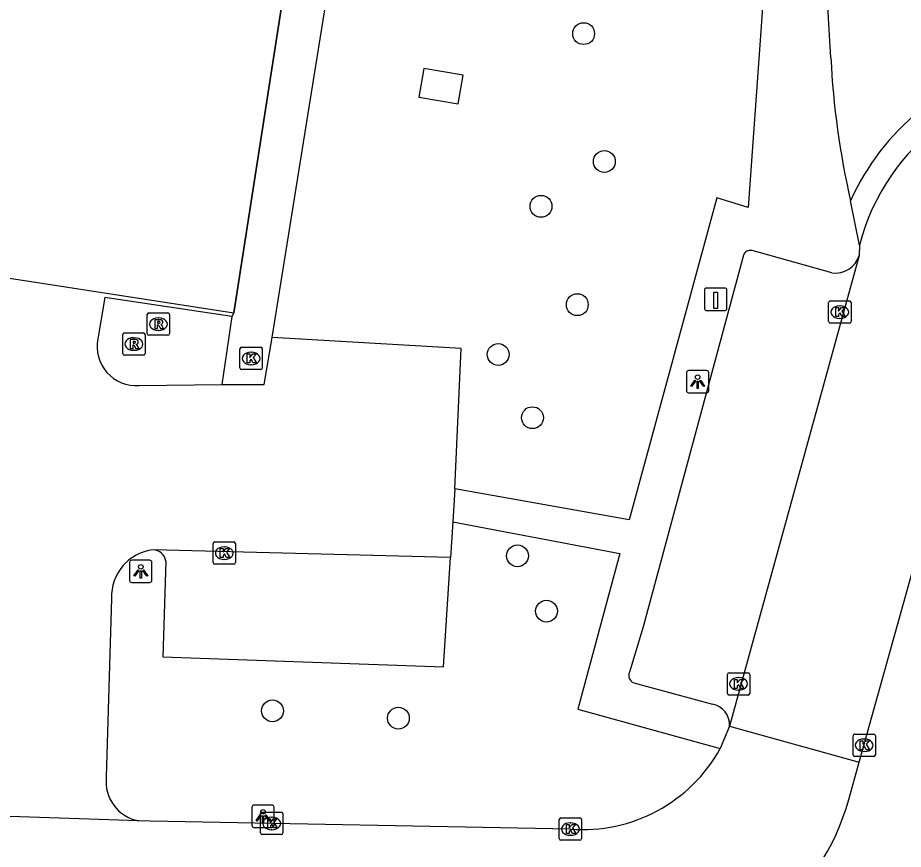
# Model space of a CAD drawing. Extents: x 161084 to 161928, y 385355 to 386522.
# Drawn here: x 161754.18 to 161793.85, y 385639.75 to 385676.98 of the extents above; entities that cross this region are included whole.
import ezdxf

# ---------------------------------------------------------------- set-up
doc = ezdxf.new("R2010")
doc.units = 0
for name, color, linetype in [('IMGEO_Boom', 7, 'Continuous'), ('IMGEO_Groenvoorziening', 7, 'Continuous'), ('IMGEO_Kolk', 7, 'Continuous'), ('IMGEO_Laadpaal', 7, 'Continuous'), ('IMGEO_Lichtpunt', 7, 'Continuous'), ('IMGEO_Pand_overbouw', 7, 'Continuous'), ('IMGEO_Parkeervlak_open', 7, 'Continuous'), ('IMGEO_Rijbaan_lokaal_open', 7, 'Continuous'), ('IMGEO_Rioolput', 7, 'Continuous'), ('IMGEO_Voetpad_open', 7, 'Continuous')]:
    doc.layers.add(name, color=color, linetype=linetype)

msp = doc.modelspace()

# ---------------------------------------------------------------- linework, layer by layer
at = {"layer": 'IMGEO_Boom'}
for centre in [(161779.529, 385676.264), (161780.457, 385670.538), (161777.62, 385668.532), (161779.246, 385664.132), (161775.704, 385661.904), (161777.236, 385659.071), (161776.568, 385652.89), (161777.864, 385650.415), (161765.592, 385645.95), (161771.233, 385645.624)]:
    msp.add_circle(centre, 0.489, dxfattribs=at)
at = {"layer": 'IMGEO_Groenvoorziening'}
msp.add_lwpolyline([(161772.145, 385673.42), (161773.916, 385673.114), (161774.139, 385674.402), (161772.368, 385674.709), (161772.145, 385673.42)], dxfattribs=at)
at = {"layer": 'IMGEO_Kolk'}
for p, q in [((161790.504, 385663.372), (161790.504, 385664.224)), ((161790.579, 385664.298), (161791.431, 385664.298)), ((161790.992, 385664.078), (161791.017, 385664.078)), ((161791.505, 385664.224), (161791.505, 385663.372)), ((161791.431, 385663.298), (161790.579, 385663.298)), ((161791.015, 385663.518), (161790.99, 385663.518)), ((161764.138, 385661.298), (161764.138, 385662.15)), ((161764.213, 385662.224), (161765.065, 385662.224)), ((161765.139, 385662.15), (161765.139, 385661.298)), ((161764.626, 385662.004), (161764.651, 385662.004)), ((161764.649, 385661.444), (161764.624, 385661.444)), ((161765.065, 385661.224), (161764.213, 385661.224)), ((161762.935, 385652.585), (161762.935, 385653.437)), ((161763.01, 385653.511), (161763.862, 385653.511)), ((161763.936, 385653.437), (161763.936, 385652.585)), ((161763.423, 385653.291), (161763.448, 385653.291)), ((161763.862, 385652.511), (161763.01, 385652.511)), ((161763.446, 385652.731), (161763.421, 385652.731)), ((161785.967, 385646.731), (161785.967, 385647.583)), ((161786.042, 385647.657), (161786.894, 385647.657)), ((161786.455, 385647.437), (161786.48, 385647.437)), ((161786.968, 385647.583), (161786.968, 385646.731)), ((161786.894, 385646.657), (161786.042, 385646.657)), ((161786.478, 385646.877), (161786.453, 385646.877)), ((161791.594, 385643.985), (161791.594, 385644.837)), ((161791.669, 385644.911), (161792.521, 385644.911)), ((161792.082, 385644.691), (161792.107, 385644.691)), ((161792.595, 385644.837), (161792.595, 385643.985)), ((161792.521, 385643.911), (161791.669, 385643.911)), ((161792.105, 385644.131), (161792.08, 385644.131)), ((161765.135, 385641.411), (161765.987, 385641.411)), ((161765.06, 385640.485), (161765.06, 385641.337)), ((161765.548, 385641.191), (161765.573, 385641.191)), ((161766.061, 385641.337), (161766.061, 385640.485)), ((161778.438, 385640.233), (161778.438, 385641.085)), ((161778.513, 385641.159), (161779.365, 385641.159)), ((161779.439, 385641.085), (161779.439, 385640.233)), ((161765.571, 385640.631), (161765.546, 385640.631)), ((161778.926, 385640.939), (161778.951, 385640.939)), ((161765.987, 385640.411), (161765.135, 385640.411)), ((161778.949, 385640.379), (161778.924, 385640.379)), ((161779.365, 385640.159), (161778.513, 385640.159))]:
    msp.add_line(p, q, dxfattribs=at)
for points in [[(161790.504, 385663.372), (161790.504, 385664.224)], [(161790.579, 385664.298), (161791.431, 385664.298)], [(161791.505, 385664.224), (161791.505, 385663.372)], [(161790.825, 385663.998), (161790.948, 385663.998), (161790.948, 385663.847), (161791.078, 385663.998), (161791.242, 385663.998), (161791.096, 385663.847), (161791.249, 385663.598), (161791.097, 385663.598), (161791.012, 385663.762), (161790.948, 385663.695), (161790.948, 385663.598), (161790.825, 385663.598), (161790.825, 385663.998)], [(161791.431, 385663.298), (161790.579, 385663.298)], [(161764.138, 385661.298), (161764.138, 385662.15)], [(161764.213, 385662.224), (161765.065, 385662.224)], [(161765.139, 385662.15), (161765.139, 385661.298)], [(161764.459, 385661.924), (161764.582, 385661.924), (161764.582, 385661.773), (161764.712, 385661.924), (161764.876, 385661.924), (161764.73, 385661.773), (161764.883, 385661.524), (161764.731, 385661.524), (161764.646, 385661.688), (161764.582, 385661.621), (161764.582, 385661.524), (161764.459, 385661.524), (161764.459, 385661.924)], [(161765.065, 385661.224), (161764.213, 385661.224)], [(161762.935, 385652.585), (161762.935, 385653.437)], [(161763.01, 385653.511), (161763.862, 385653.511)], [(161763.936, 385653.437), (161763.936, 385652.585)], [(161763.256, 385653.211), (161763.379, 385653.211), (161763.379, 385653.06), (161763.509, 385653.211), (161763.673, 385653.211), (161763.527, 385653.06), (161763.68, 385652.811), (161763.528, 385652.811), (161763.443, 385652.975), (161763.379, 385652.908), (161763.379, 385652.811), (161763.256, 385652.811), (161763.256, 385653.211)], [(161763.862, 385652.511), (161763.01, 385652.511)], [(161785.967, 385646.731), (161785.967, 385647.583)], [(161786.042, 385647.657), (161786.894, 385647.657)], [(161786.288, 385647.357), (161786.411, 385647.357), (161786.411, 385647.206), (161786.541, 385647.357), (161786.705, 385647.357), (161786.559, 385647.206), (161786.712, 385646.957), (161786.56, 385646.957), (161786.475, 385647.121), (161786.411, 385647.054), (161786.411, 385646.957), (161786.288, 385646.957), (161786.288, 385647.357)], [(161786.968, 385647.583), (161786.968, 385646.731)], [(161786.894, 385646.657), (161786.042, 385646.657)], [(161791.594, 385643.985), (161791.594, 385644.837)], [(161791.669, 385644.911), (161792.521, 385644.911)], [(161791.915, 385644.611), (161792.038, 385644.611), (161792.038, 385644.46), (161792.168, 385644.611), (161792.332, 385644.611), (161792.186, 385644.46), (161792.339, 385644.211), (161792.187, 385644.211), (161792.102, 385644.375), (161792.038, 385644.308), (161792.038, 385644.211), (161791.915, 385644.211), (161791.915, 385644.611)], [(161792.595, 385644.837), (161792.595, 385643.985)], [(161792.521, 385643.911), (161791.669, 385643.911)], [(161765.135, 385641.411), (161765.987, 385641.411)], [(161765.06, 385640.485), (161765.06, 385641.337)], [(161765.381, 385641.111), (161765.504, 385641.111), (161765.504, 385640.96), (161765.634, 385641.111), (161765.798, 385641.111), (161765.652, 385640.96), (161765.805, 385640.711), (161765.653, 385640.711), (161765.568, 385640.875), (161765.504, 385640.808), (161765.504, 385640.711), (161765.381, 385640.711), (161765.381, 385641.111)], [(161766.061, 385641.337), (161766.061, 385640.485)], [(161778.438, 385640.233), (161778.438, 385641.085)], [(161778.513, 385641.159), (161779.365, 385641.159)], [(161779.439, 385641.085), (161779.439, 385640.233)], [(161778.759, 385640.859), (161778.882, 385640.859), (161778.882, 385640.708), (161779.012, 385640.859), (161779.176, 385640.859), (161779.03, 385640.708), (161779.183, 385640.459), (161779.031, 385640.459), (161778.946, 385640.623), (161778.882, 385640.556), (161778.882, 385640.459), (161778.759, 385640.459), (161778.759, 385640.859)], [(161765.987, 385640.411), (161765.135, 385640.411)], [(161779.365, 385640.159), (161778.513, 385640.159)]]:
    msp.add_lwpolyline(points, dxfattribs=at)
for centre, start, end in [((161790.581, 385664.222), 91.552, 178.448), ((161790.581, 385664.222), 91.552, 178.448), ((161791.429, 385664.222), 1.552, 88.448), ((161791.429, 385664.222), 1.552, 88.448), ((161790.581, 385663.374), 181.552, 268.448), ((161790.581, 385663.374), 181.552, 268.448), ((161791.429, 385663.374), 271.552, 358.448), ((161791.429, 385663.374), 271.552, 358.448), ((161764.215, 385662.148), 91.552, 178.448), ((161764.215, 385662.148), 91.552, 178.448), ((161765.063, 385662.148), 1.552, 88.448), ((161765.063, 385662.148), 1.552, 88.448), ((161764.215, 385661.3), 181.552, 268.448), ((161764.215, 385661.3), 181.552, 268.448), ((161765.063, 385661.3), 271.552, 358.448), ((161765.063, 385661.3), 271.552, 358.448), ((161763.012, 385653.435), 91.552, 178.448), ((161763.012, 385653.435), 91.552, 178.448), ((161763.86, 385653.435), 1.552, 88.448), ((161763.86, 385653.435), 1.552, 88.448), ((161763.012, 385652.587), 181.552, 268.448), ((161763.012, 385652.587), 181.552, 268.448), ((161763.86, 385652.587), 271.552, 358.448), ((161763.86, 385652.587), 271.552, 358.448), ((161786.044, 385647.581), 91.552, 178.448), ((161786.044, 385647.581), 91.552, 178.448), ((161786.892, 385647.581), 1.552, 88.448), ((161786.892, 385647.581), 1.552, 88.448), ((161786.044, 385646.733), 181.552, 268.448), ((161786.044, 385646.733), 181.552, 268.448), ((161786.892, 385646.733), 271.552, 358.448), ((161786.892, 385646.733), 271.552, 358.448), ((161791.671, 385644.835), 91.552, 178.448), ((161791.671, 385644.835), 91.552, 178.448), ((161792.519, 385644.835), 1.552, 88.448), ((161792.519, 385644.835), 1.552, 88.448), ((161791.671, 385643.987), 181.552, 268.448), ((161791.671, 385643.987), 181.552, 268.448), ((161792.519, 385643.987), 271.552, 358.448), ((161792.519, 385643.987), 271.552, 358.448), ((161765.137, 385641.335), 91.552, 178.448), ((161765.137, 385641.335), 91.552, 178.448), ((161765.985, 385641.335), 1.552, 88.448), ((161765.985, 385641.335), 1.552, 88.448), ((161778.515, 385641.083), 91.552, 178.448), ((161778.515, 385641.083), 91.552, 178.448), ((161779.363, 385641.083), 1.552, 88.448), ((161779.363, 385641.083), 1.552, 88.448), ((161765.137, 385640.487), 181.552, 268.448), ((161765.137, 385640.487), 181.552, 268.448), ((161765.985, 385640.487), 271.552, 358.448), ((161765.985, 385640.487), 271.552, 358.448), ((161778.515, 385640.235), 181.552, 268.448), ((161778.515, 385640.235), 181.552, 268.448), ((161779.363, 385640.235), 271.552, 358.448), ((161779.363, 385640.235), 271.552, 358.448)]:
    msp.add_arc(centre, 0.0765, start, end, dxfattribs=at)
for centre, major_axis, ratio, start_param, end_param in [((161790.991, 385663.798), (-0.387, 0.002), 0.722429, 4.712389, 7.853982), ((161791.016, 385663.798), (-0.39, 0.002), 0.717154, 1.570796, 4.712389), ((161764.625, 385661.724), (-0.387, 0.002), 0.722429, 4.712389, 7.853982), ((161764.65, 385661.724), (-0.39, 0.002), 0.717154, 1.570796, 4.712389), ((161763.422, 385653.011), (-0.387, 0.002), 0.722429, 4.712389, 7.853982), ((161763.447, 385653.011), (-0.39, 0.002), 0.717154, 1.570796, 4.712389), ((161786.454, 385647.157), (-0.387, 0.002), 0.722429, 4.712389, 7.853982), ((161786.479, 385647.157), (-0.39, 0.002), 0.717154, 1.570796, 4.712389), ((161792.081, 385644.411), (-0.387, 0.002), 0.722429, 4.712389, 7.853982), ((161792.106, 385644.411), (-0.39, 0.002), 0.717154, 1.570796, 4.712389), ((161765.547, 385640.911), (-0.387, 0.002), 0.722429, 4.712389, 7.853982), ((161765.572, 385640.911), (-0.39, 0.002), 0.717154, 1.570796, 4.712389), ((161778.925, 385640.659), (-0.387, 0.002), 0.722429, 4.712389, 7.853982), ((161778.95, 385640.659), (-0.39, 0.002), 0.717154, 1.570796, 4.712389)]:
    msp.add_ellipse(centre, major_axis=major_axis, ratio=ratio, start_param=start_param, end_param=end_param, dxfattribs=at)
at = {"layer": 'IMGEO_Laadpaal'}
for p, q in [((161785.86, 385664.873), (161785.019, 385664.873)), ((161785.86, 385664.873), (161785.019, 385664.873)), ((161784.944, 385664.789), (161784.944, 385663.948)), ((161784.944, 385664.789), (161784.944, 385663.948)), ((161785.944, 385663.957), (161785.944, 385664.798)), ((161785.944, 385663.957), (161785.944, 385664.798)), ((161785.028, 385663.873), (161785.869, 385663.873)), ((161785.028, 385663.873), (161785.869, 385663.873))]:
    msp.add_line(p, q, dxfattribs=at)
msp.add_lwpolyline([(161785.359, 385664.686), (161785.519, 385664.686), (161785.519, 385663.953), (161785.359, 385663.953), (161785.359, 385664.686)], dxfattribs=at)
for centre, start, end in [((161785.022, 385664.795), 92.4484, 184.2845), ((161785.022, 385664.795), 92.4484, 184.2845), ((161785.866, 385664.795), 2.4484, 94.2845), ((161785.866, 385664.795), 2.4484, 94.2845), ((161785.022, 385663.951), 182.4484, 274.2845), ((161785.022, 385663.951), 182.4484, 274.2845), ((161785.866, 385663.951), 272.4484, 4.2845), ((161785.866, 385663.951), 272.4484, 4.2845)]:
    msp.add_arc(centre, 0.0779, start, end, dxfattribs=at)
at = {"layer": 'IMGEO_Lichtpunt'}
for p, q in [((161784.137, 385661.089), (161784.137, 385660.282)), ((161784.137, 385661.089), (161784.137, 385660.282)), ((161785.039, 385661.184), (161784.231, 385661.184)), ((161785.039, 385661.184), (161784.231, 385661.184)), ((161785.133, 385660.282), (161785.133, 385661.089)), ((161785.133, 385660.282), (161785.133, 385661.089)), ((161784.231, 385660.188), (161785.039, 385660.188)), ((161784.231, 385660.188), (161785.039, 385660.188)), ((161759.197, 385652.599), (161759.197, 385651.792)), ((161759.197, 385652.599), (161759.197, 385651.792)), ((161760.099, 385652.694), (161759.291, 385652.694)), ((161760.099, 385652.694), (161759.291, 385652.694)), ((161760.193, 385651.792), (161760.193, 385652.599)), ((161760.193, 385651.792), (161760.193, 385652.599)), ((161759.291, 385651.698), (161760.099, 385651.698)), ((161759.291, 385651.698), (161760.099, 385651.698)), ((161764.671, 385641.635), (161764.671, 385640.828)), ((161764.671, 385641.635), (161764.671, 385640.828)), ((161765.573, 385641.73), (161764.765, 385641.73)), ((161765.573, 385641.73), (161764.765, 385641.73)), ((161765.667, 385640.828), (161765.667, 385641.635)), ((161765.667, 385640.828), (161765.667, 385641.635)), ((161764.765, 385640.734), (161765.573, 385640.734)), ((161764.765, 385640.734), (161765.573, 385640.734))]:
    msp.add_line(p, q, dxfattribs=at)
for points in [[(161784.511, 385660.753), (161784.55, 385660.725), (161784.362, 385660.463), (161784.324, 385660.49), (161784.511, 385660.753)], [(161784.613, 385660.705), (161784.66, 385660.705), (161784.66, 385660.383), (161784.613, 385660.383), (161784.613, 385660.705)], [(161784.723, 385660.725), (161784.761, 385660.752), (161784.948, 385660.49), (161784.909, 385660.462), (161784.723, 385660.725)], [(161759.571, 385652.263), (161759.61, 385652.235), (161759.422, 385651.973), (161759.384, 385652), (161759.571, 385652.263)], [(161759.673, 385652.215), (161759.72, 385652.215), (161759.72, 385651.893), (161759.673, 385651.893), (161759.673, 385652.215)], [(161759.783, 385652.235), (161759.821, 385652.262), (161760.008, 385652), (161759.969, 385651.972), (161759.783, 385652.235)], [(161765.045, 385641.299), (161765.084, 385641.271), (161764.896, 385641.009), (161764.858, 385641.036), (161765.045, 385641.299)], [(161765.147, 385641.251), (161765.194, 385641.251), (161765.194, 385640.929), (161765.147, 385640.929), (161765.147, 385641.251)], [(161765.257, 385641.271), (161765.295, 385641.298), (161765.482, 385641.036), (161765.443, 385641.008), (161765.257, 385641.271)]]:
    msp.add_lwpolyline(points, dxfattribs=at)
for centre in [(161784.636, 385660.887), (161759.696, 385652.397), (161765.17, 385641.433)]:
    msp.add_circle(centre, 0.0994, dxfattribs=at)
for centre, start, end in [((161784.231, 385661.089), 90, 180), ((161784.231, 385661.089), 90, 180), ((161785.039, 385661.089), 0, 90), ((161785.039, 385661.089), 0, 90), ((161784.231, 385660.282), 180, 270), ((161784.231, 385660.282), 180, 270), ((161785.039, 385660.282), 270, 0), ((161785.039, 385660.282), 270, 360), ((161759.291, 385652.599), 90, 180), ((161759.291, 385652.599), 90, 180), ((161760.099, 385652.599), 0, 90), ((161760.099, 385652.599), 0, 90), ((161759.291, 385651.792), 180, 270), ((161759.291, 385651.792), 180, 270), ((161760.099, 385651.792), 270, 0), ((161760.099, 385651.792), 270, 360), ((161764.765, 385641.635), 90, 180), ((161764.765, 385641.635), 90, 180), ((161765.573, 385641.635), 0, 90), ((161765.573, 385641.635), 0, 90), ((161764.765, 385640.828), 180, 270), ((161764.765, 385640.828), 180, 270), ((161765.573, 385640.828), 270, 0), ((161765.573, 385640.828), 270, 360)]:
    msp.add_arc(centre, 0.0946, start, end, dxfattribs=at)
at = {"layer": 'IMGEO_Pand_overbouw'}
msp.add_lwpolyline([(161750.131, 385665.883), (161763.865, 385663.771), (161767.234, 385685.425), (161771.718, 385714.237), (161758.001, 385716.359), (161742.407, 385718.771)], dxfattribs=at)
at = {"layer": 'IMGEO_Parkeervlak_open'}
msp.add_lwpolyline([(161760.818, 385652.647), (161760.687, 385648.367), (161773.252, 385647.914), (161773.573, 385652.821)], dxfattribs=at)
msp.add_arc((161760.231, 385652.563), 0.593, 8.1279, 88.2435, dxfattribs=at)
at = {"layer": 'IMGEO_Rijbaan_lokaal_open'}
for points in [[(161790.604, 385675.18), (161790.406, 385678.504), (161790.149, 385679.668)], [(161719.852, 385665.889), (161718.711, 385658.441), (161735.46, 385655.823), (161737.164, 385666.73), (161737.345, 385667.888), (161750.131, 385665.883), (161763.865, 385663.771)], [(161791.882, 385666.796), (161791.875, 385666.336)], [(161791.875, 385666.336), (161786.064, 385645.268)], [(161763.767, 385663.605), (161758.092, 385664.452), (161757.768, 385662.596)], [(161791.864, 385643.647), (161796.298, 385659.514), (161797.445, 385664.046)], [(161763.865, 385663.771), (161763.767, 385663.605)], [(161763.332, 385660.561), (161765.221, 385660.557), (161765.578, 385662.656)], [(161773.76, 385655.886), (161774.047, 385662.173), (161765.578, 385662.656)], [(161759.616, 385660.508), (161763.332, 385660.561)], [(161773.76, 385655.886), (161773.677, 385654.404)], [(161773.677, 385654.404), (161773.573, 385652.821)], [(161773.573, 385652.821), (161760.249, 385653.156)], [(161758.39, 385650.98), (161758.152, 385642.997)], [(161786.064, 385645.268), (161785.651, 385644.267)], [(161786.064, 385645.268), (161791.864, 385643.647)], [(161791.401, 385641.99), (161791.864, 385643.647)], [(161759.599, 385641.031), (161754.282, 385641.202), (161743.038, 385641.32)], [(161778.939, 385640.659), (161760.112, 385641.014), (161759.599, 385641.031)]]:
    msp.add_lwpolyline(points, dxfattribs=at)
for centre, radius, start, end in [((161827.27, 385676.962), 36.71, 182.783, 192.8775), ((161801.642, 385664.197), 11.144, 103.1174, 155.7137), ((161801.43, 385664.318), 9.864, 87.2856, 165.4499), ((161759.503, 385662.27), 1.766, 169.3622, 273.6592), ((161760.486, 385651.072), 2.098, 96.479, 182.5052), ((161779.497, 385647.669), 7.032, 265.4526, 331.0674), ((161759.91, 385642.775), 1.772, 172.8155, 259.8915), ((161781.85, 385644.53), 9.883, 267.9951, 345.1066)]:
    msp.add_arc(centre, radius, start, end, dxfattribs=at)
at = {"layer": 'IMGEO_Rioolput'}
for p, q in [((161759.986, 385662.834), (161759.986, 385663.686)), ((161760.061, 385663.76), (161760.913, 385663.76)), ((161760.987, 385663.686), (161760.987, 385662.834)), ((161760.474, 385663.54), (161760.499, 385663.54)), ((161758.962, 385662.87), (161759.814, 385662.87)), ((161760.497, 385662.98), (161760.472, 385662.98)), ((161758.887, 385661.944), (161758.887, 385662.796)), ((161759.375, 385662.65), (161759.4, 385662.65)), ((161759.888, 385662.796), (161759.888, 385661.944)), ((161760.913, 385662.76), (161760.061, 385662.76)), ((161759.398, 385662.09), (161759.373, 385662.09)), ((161759.814, 385661.87), (161758.962, 385661.87))]:
    msp.add_line(p, q, dxfattribs=at)
for points in [[(161759.986, 385662.834), (161759.986, 385663.686)], [(161760.061, 385663.76), (161760.913, 385663.76)], [(161760.987, 385663.686), (161760.987, 385662.834)], [(161760.575, 385663.458), (161760.323, 385663.46), (161760.323, 385663.06)], [(161760.323, 385663.06), (161760.447, 385663.06), (161760.447, 385663.222), (161760.458, 385663.222)], [(161760.501, 385663.379), (161760.447, 385663.379), (161760.447, 385663.298)], [(161760.447, 385663.298), (161760.499, 385663.298)], [(161758.962, 385662.87), (161759.814, 385662.87)], [(161760.505, 385663.193), (161760.576, 385663.06), (161760.716, 385663.06), (161760.651, 385663.186)], [(161758.887, 385661.944), (161758.887, 385662.796)], [(161759.476, 385662.568), (161759.224, 385662.57), (161759.224, 385662.17)], [(161759.402, 385662.489), (161759.348, 385662.489), (161759.348, 385662.408)], [(161759.888, 385662.796), (161759.888, 385661.944)], [(161760.913, 385662.76), (161760.061, 385662.76)], [(161759.224, 385662.17), (161759.348, 385662.17), (161759.348, 385662.332), (161759.359, 385662.332)], [(161759.348, 385662.408), (161759.4, 385662.408)], [(161759.406, 385662.303), (161759.477, 385662.17), (161759.617, 385662.17), (161759.552, 385662.296)], [(161759.814, 385661.87), (161758.962, 385661.87)]]:
    msp.add_lwpolyline(points, dxfattribs=at)
for centre, radius, start, end in [((161760.063, 385663.684), 0.0765, 91.552, 178.448), ((161760.063, 385663.684), 0.0765, 91.552, 178.448), ((161760.911, 385663.684), 0.0765, 1.552, 88.448), ((161760.911, 385663.684), 0.0765, 1.552, 88.448), ((161760.457, 385663.169), 0.0533, 26.0293, 88.6989), ((161760.483, 385663.487), 0.19, 274.7715, 282.9687), ((161760.507, 385663.283), 0.0964, 77.0061, 93.1865), ((161760.521, 385663.34), 0.0378, 276.6634, 79.6772), ((161760.574, 385663.348), 0.109, 350.3612, 89.416), ((161760.572, 385663.348), 0.112, 277.5842, 350.9817), ((161760.556, 385663.133), 0.108, 29.5134, 73.7905), ((161758.964, 385662.794), 0.0765, 91.552, 178.448), ((161758.964, 385662.794), 0.0765, 91.552, 178.448), ((161759.812, 385662.794), 0.0765, 1.552, 88.448), ((161759.812, 385662.794), 0.0765, 1.552, 88.448), ((161760.063, 385662.836), 0.0765, 181.552, 268.448), ((161760.063, 385662.836), 0.0765, 181.552, 268.448), ((161760.911, 385662.836), 0.0765, 271.552, 358.448), ((161760.911, 385662.836), 0.0765, 271.552, 358.448), ((161759.408, 385662.393), 0.0964, 77.0061, 93.1865), ((161759.422, 385662.45), 0.0378, 276.6634, 79.6772), ((161759.475, 385662.458), 0.109, 350.3612, 89.416), ((161759.473, 385662.458), 0.112, 277.5842, 350.9817), ((161759.358, 385662.279), 0.0533, 26.0293, 88.6989), ((161759.384, 385662.597), 0.19, 274.7715, 282.9687), ((161759.457, 385662.243), 0.108, 29.5134, 73.7905), ((161758.964, 385661.946), 0.0765, 181.552, 268.448), ((161758.964, 385661.946), 0.0765, 181.552, 268.448), ((161759.812, 385661.946), 0.0765, 271.552, 358.448), ((161759.812, 385661.946), 0.0765, 271.552, 358.448)]:
    msp.add_arc(centre, radius, start, end, dxfattribs=at)
for centre, major_axis, ratio, start_param, end_param in [((161760.473, 385663.26), (-0.387, 0.002), 0.722429, 4.712389, 7.853982), ((161760.498, 385663.26), (-0.39, 0.002), 0.717154, 1.570796, 4.712389), ((161759.374, 385662.37), (-0.387, 0.002), 0.722429, 4.712389, 7.853982), ((161759.399, 385662.37), (-0.39, 0.002), 0.717154, 1.570796, 4.712389)]:
    msp.add_ellipse(centre, major_axis=major_axis, ratio=ratio, start_param=start_param, end_param=end_param, dxfattribs=at)
at = {"layer": 'IMGEO_Voetpad_open'}
for points in [[(161769.214, 385685.235), (161767.234, 385685.425), (161763.865, 385663.771)], [(161765.578, 385662.656), (161769.214, 385685.235)], [(161787.834, 385681.602), (161786.893, 385668.488), (161785.496, 385668.91), (161781.567, 385654.499), (161773.76, 385655.886)], [(161791.882, 385666.796), (161791.484, 385668.781)], [(161790.642, 385665.551), (161787.071, 385666.55)], [(161786.687, 385666.34), (161782.193, 385649.714), (161781.586, 385647.684)], [(161763.767, 385663.605), (161763.332, 385660.561)], [(161773.677, 385654.404), (161781.145, 385653), (161779.273, 385646.021), (161785.651, 385644.267)], [(161781.771, 385647.202), (161785.294, 385646.245)]]:
    msp.add_lwpolyline(points, dxfattribs=at)
for centre, radius, start, end in [((161786.989, 385666.244), 0.317, 74.9911, 162.3552), ((161790.802, 385666.661), 1.121, 261.808, 343.1585), ((161781.902, 385647.529), 0.352, 153.7797, 248.2157), ((161785.141, 385645.333), 0.925, 355.985, 80.5001)]:
    msp.add_arc(centre, radius, start, end, dxfattribs=at)

doc.saveas('drawing.dxf')
